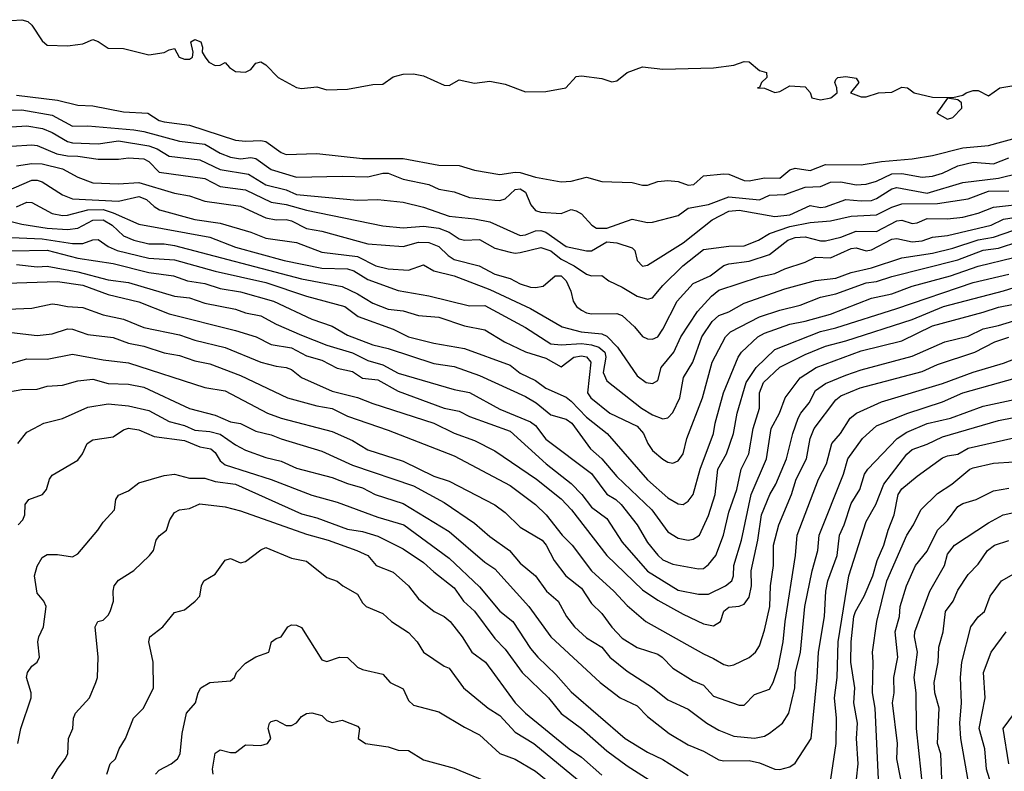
# Model space of a CAD drawing. Header units: metres. Extents: x -46681 to -43747, y -240911 to -237677.
# Tile 964 of 1056: x -44782 to -44685, y -237872 to -237798. Entities that reach past the tile are written whole.
import ezdxf

# ---------------------------------------------------------------- set-up
doc = ezdxf.new("R2010")
doc.units = ezdxf.units.M
doc.layers.add('CONTOUR_INDEX', color=1, linetype='Continuous')
doc.layers.add('CONTOUR_INTER', color=3, linetype='Continuous')

msp = doc.modelspace()

# ---------------------------------------------------------------- linework, layer by layer
at = {"layer": 'CONTOUR_INDEX'}
for points, elevation in [([(-44782.595, -237798.398), (-44781.595, -237798.327), (-44780.983, -237798.52), (-44780.595, -237798.852), (-44779.595, -237800.418), (-44779.095, -237800.828), (-44777.095, -237800.889), (-44776.095, -237800.778), (-44775.595, -237800.71), (-44774.595, -237800.288), (-44774.095, -237800.468), (-44773.095, -237801.118), (-44771.595, -237801.146), (-44769.095, -237801.793), (-44767.595, -237801.57), (-44767.095, -237801.28), (-44766.595, -237801.176), (-44766.139, -237802.02), (-44765.595, -237802.216), (-44765.095, -237802.201), (-44764.805, -237802.02), (-44764.756, -237801.52), (-44764.985, -237800.52), (-44764.595, -237800.278), (-44763.999, -237800.52), (-44763.836, -237801.02), (-44763.872, -237801.52), (-44763.568, -237802.02), (-44763.208, -237802.52), (-44762.595, -237802.819), (-44762.095, -237802.794), (-44761.595, -237802.531), (-44761.175, -237803.02), (-44760.595, -237803.436), (-44759.595, -237803.489), (-44759.095, -237803.215), (-44758.595, -237802.6), (-44758.095, -237802.457), (-44757.595, -237802.78), (-44756.38, -237804.02), (-44754.595, -237805.01), (-44754.095, -237805.091), (-44752.595, -237804.917), (-44751.595, -237805.224), (-44749.595, -237805.168), (-44747.095, -237804.697), (-44746.095, -237804.683), (-44745.095, -237803.939), (-44744.095, -237803.7), (-44743.095, -237803.652), (-44742.095, -237803.846), (-44740.095, -237804.78), (-44739.595, -237804.784), (-44738.595, -237804.253), (-44737.095, -237804.568), (-44735.595, -237804.37), (-44734.095, -237804.656), (-44732.095, -237805.407), (-44730.095, -237805.38), (-44728.127, -237805.02), (-44727.095, -237803.918), (-44726.595, -237803.838), (-44724.595, -237804.104), (-44723.595, -237804.437), (-44723.095, -237804.346), (-44722.105, -237803.52), (-44720.595, -237802.956), (-44718.595, -237803.199), (-44713.595, -237803.051), (-44711.595, -237802.792), (-44710.595, -237802.446), (-44710.095, -237802.458), (-44709.095, -237803.314), (-44708.402, -237803.52), (-44708.369, -237804.02), (-44708.883, -237804.52), (-44709.095, -237804.987), (-44709.296, -237805.02), (-44708.595, -237805.066), (-44707.595, -237805.486), (-44707.095, -237805.398), (-44706.095, -237804.824), (-44704.595, -237804.931), (-44704.095, -237805.501), (-44703.94, -237806.02), (-44703.095, -237806.209), (-44702.081, -237806.02), (-44701.458, -237805.52), (-44701.472, -237805.02), (-44701.694, -237804.52), (-44701.595, -237804.219), (-44701.399, -237804.02), (-44700.595, -237803.912), (-44699.595, -237804.075), (-44699.339, -237804.52), (-44700.144, -237805.52), (-44699.095, -237805.918), (-44698.595, -237805.929), (-44697.4, -237805.52), (-44696.095, -237805.454), (-44695.095, -237804.948), (-44694.554, -237805.02), (-44693.887, -237805.52), (-44692.095, -237805.956), (-44690.095, -237805.99), (-44689.095, -237805.751), (-44688.787, -237805.52), (-44688.095, -237805.302), (-44687.595, -237805.279), (-44686.595, -237805.811), (-44685.457, -237805.02), (-44684.095, -237804.784)], 50), ([(-44690.595, -237806.061), (-44691.645, -237807.52), (-44690.595, -237808.114), (-44690.095, -237807.938), (-44689.206, -237807.02), (-44689.246, -237806.52), (-44689.595, -237806.198), (-44690.595, -237806.061)], 50), ([(-44782.095, -237812.716), (-44780.595, -237812.475), (-44779.595, -237812.501), (-44777.595, -237812.988), (-44776.095, -237813.798), (-44774.595, -237814.383), (-44772.095, -237814.463), (-44770.095, -237814.33), (-44766.595, -237815.398), (-44765.095, -237815.666), (-44763.595, -237816.184), (-44760.095, -237816.668), (-44757.595, -237817.809), (-44756.595, -237818.017), (-44755.595, -237817.993), (-44755.095, -237818.112), (-44753.595, -237818.853), (-44752.095, -237819.118), (-44747.595, -237820.38), (-44744.095, -237820.629), (-44742.595, -237820.201), (-44741.595, -237820.229), (-44740.595, -237820.618), (-44739.693, -237821.52), (-44739.095, -237821.899), (-44736.638, -237822.52), (-44735.095, -237823.365), (-44733.595, -237823.776), (-44732.595, -237824.311), (-44731.595, -237824.636), (-44731.095, -237824.675), (-44730.347, -237824.52), (-44729.156, -237823.52), (-44728.595, -237823.505), (-44728.081, -237824.02), (-44727.638, -237825.02), (-44727.412, -237826.02), (-44727.068, -237826.52), (-44726.595, -237826.898), (-44726.095, -237827.166), (-44725.595, -237827.257), (-44723.095, -237827.227), (-44722.595, -237827.413), (-44721.377, -237828.52), (-44720.595, -237829.477), (-44720.095, -237829.721), (-44719.595, -237829.752), (-44719.095, -237829.512), (-44718.595, -237828.775), (-44717.166, -237826.02), (-44715.595, -237824.274), (-44713.946, -237823.52), (-44712.595, -237822.497), (-44712.095, -237822.333), (-44710.095, -237822.087), (-44708.095, -237821.416), (-44706.31, -237820.02), (-44705.595, -237819.734), (-44704.595, -237819.695), (-44703.095, -237820.09), (-44702.595, -237820.068), (-44701.095, -237819.728), (-44699.595, -237819.128), (-44697.595, -237819.15), (-44695.595, -237818.117), (-44695.095, -237818.037), (-44694.095, -237818.362), (-44693.595, -237818.289), (-44692.595, -237817.885), (-44690.595, -237817.926), (-44689.095, -237817.751), (-44687.595, -237817.358), (-44686.095, -237816.756), (-44682.595, -237816.385)], 55), ([(-44782.595, -237821.054), (-44779.095, -237820.998), (-44776.095, -237821.783), (-44772.595, -237822.319), (-44769.095, -237823.179), (-44766.692, -237823.52), (-44765.312, -237824.02), (-44763.595, -237824.276), (-44762.095, -237824.769), (-44760.095, -237825.092), (-44756.843, -237826.02), (-44753.095, -237827.792), (-44751.095, -237828.475), (-44749.595, -237829.34), (-44747.095, -237830.303), (-44745.595, -237830.655), (-44741.095, -237832.125), (-44739.095, -237832.429), (-44736.595, -237833.325), (-44732.095, -237835.371), (-44731.023, -237836.02), (-44729.595, -237837.189), (-44728.095, -237837.606), (-44727.537, -237838.02), (-44725.699, -237840.52), (-44724.595, -237841.527), (-44723.095, -237843.265), (-44719.677, -237846.52), (-44718.095, -237848.686), (-44717.095, -237849.331), (-44716.095, -237849.503), (-44715.595, -237849.417), (-44714.971, -237849.02), (-44714.095, -237847.073), (-44713.442, -237845.02), (-44713.173, -237842.52), (-44712.333, -237841.02), (-44711.64, -237839.02), (-44711.269, -237837.02), (-44710.409, -237834.02), (-44709.414, -237832.52), (-44707.595, -237830.747), (-44703.095, -237828.985), (-44701.595, -237828.643), (-44695.595, -237826.729), (-44688.095, -237824.163), (-44684.595, -237823.346)], 60), ([(-44782.595, -237832.105), (-44781.095, -237831.681), (-44779.095, -237831.727), (-44776.595, -237831.227), (-44773.595, -237831.793), (-44771.095, -237832.064), (-44763.595, -237834.504), (-44761.595, -237834.821), (-44757.443, -237837.02), (-44756.095, -237837.517), (-44751.095, -237838.812), (-44749.095, -237839.72), (-44747.595, -237840.643), (-44744.095, -237841.737), (-44741.095, -237843.211), (-44739.595, -237843.723), (-44735.095, -237846.037), (-44734.095, -237846.791), (-44732.595, -237848.234), (-44730.451, -237849.52), (-44730.042, -237850.02), (-44729.278, -237851.52), (-44728.131, -237853.02), (-44726.595, -237854.249), (-44725.595, -237855.737), (-44724.595, -237856.728), (-44723.595, -237858.084), (-44722.595, -237859.151), (-44721.095, -237860.062), (-44719.095, -237860.715), (-44718.644, -237861.02), (-44717.595, -237862.099), (-44715.595, -237863.347), (-44714.595, -237863.768), (-44713.595, -237864.839), (-44711.095, -237865.734), (-44710.595, -237865.732), (-44709.595, -237864.686), (-44708.095, -237864.162), (-44707.753, -237863.52), (-44707.263, -237862.02), (-44706.774, -237859.52), (-44706.58, -237857.52), (-44705.548, -237851.02), (-44705.386, -237849.02), (-44703.287, -237843.52), (-44702.489, -237842.02), (-44701.963, -237840.02), (-44701.119, -237839.02), (-44700.168, -237837.52), (-44699.549, -237837.02), (-44697.095, -237835.906), (-44691.095, -237834.09), (-44688.095, -237832.982), (-44685.095, -237832.101), (-44682.595, -237831.135)], 65), ([(-44697.39, -237873.02), (-44697.707, -237866.02), (-44697.972, -237864.52), (-44697.908, -237861.52), (-44697.995, -237860.52), (-44697.554, -237857.52), (-44696.569, -237853.52), (-44694.595, -237849.019), (-44693.942, -237848.02), (-44693.224, -237846.52), (-44691.595, -237844.914), (-44690.198, -237844.02), (-44688.424, -237842.52), (-44688.095, -237842.395), (-44686.095, -237841.929), (-44684.095, -237841.818)], 70), ([(-44778.936, -237873.52), (-44778.095, -237872.039), (-44777.33, -237871.02), (-44777.058, -237870.52), (-44777.012, -237869.02), (-44776.577, -237868.02), (-44776.497, -237867.02), (-44776.318, -237866.52), (-44774.947, -237865.02), (-44774.298, -237863.52), (-44774.165, -237863.02), (-44774.085, -237861.02), (-44774.374, -237858.02), (-44774.122, -237857.52), (-44773.595, -237857.366), (-44773.095, -237856.888), (-44772.916, -237856.52), (-44772.567, -237855.52), (-44772.605, -237854.52), (-44772.502, -237854.02), (-44772.095, -237853.445), (-44770.595, -237852.485), (-44769.028, -237851.02), (-44768.638, -237850.52), (-44768.385, -237849.52), (-44768.095, -237849.086), (-44767.379, -237848.52), (-44767.032, -237847.52), (-44766.595, -237846.797), (-44766.095, -237846.533), (-44765.095, -237846.402), (-44764.095, -237845.939), (-44761.595, -237846.222), (-44760.095, -237846.62), (-44753.595, -237848.91), (-44751.467, -237849.52), (-44748.65, -237850.52), (-44747.595, -237851.013), (-44746.75, -237852.02), (-44745.095, -237852.666), (-44743.599, -237854.02), (-44742.595, -237855.274), (-44741.069, -237856.52), (-44740.095, -237857.028), (-44739.476, -237857.52), (-44738.304, -237859.02), (-44737.345, -237860.52), (-44736.02, -237861.52), (-44733.095, -237865.508), (-44732.095, -237866.536), (-44727.809, -237870.02), (-44726.595, -237870.838), (-44724.595, -237872.628)], 70), ([(-44684.914, -237885.52), (-44685.404, -237883.52), (-44685.484, -237882.52), (-44685.376, -237879.52), (-44685.852, -237878.02), (-44686.322, -237873.52), (-44686.79, -237872.02), (-44686.947, -237870.02), (-44687.487, -237868.02), (-44686.901, -237865.02), (-44687.083, -237862.52), (-44686.306, -237860.52), (-44684.842, -237858.52)], 75)]:
    msp.add_lwpolyline(points, dxfattribs=dict(at, elevation=elevation))
at = {"layer": 'CONTOUR_INTER'}
for points, elevation in [([(-44782.095, -237805.745), (-44778.095, -237806.255), (-44776.095, -237806.748), (-44774.595, -237806.801), (-44771.595, -237807.401), (-44769.21, -237807.52), (-44768.095, -237808.226), (-44767.595, -237808.387), (-44765.095, -237808.701), (-44760.595, -237810.164), (-44759.595, -237810.283), (-44758.095, -237810.2), (-44757.595, -237810.313), (-44756.095, -237811.384), (-44755.595, -237811.592), (-44752.595, -237811.484), (-44748.095, -237811.968), (-44744.095, -237811.983), (-44740.595, -237812.619), (-44738.595, -237812.671), (-44737.095, -237813.136), (-44734.595, -237813.553), (-44733.095, -237813.321), (-44732.595, -237813.358), (-44731.095, -237813.818), (-44728.595, -237814.268), (-44727.595, -237814.205), (-44726.095, -237813.815), (-44724.595, -237814.229), (-44721.595, -237814.352), (-44720.595, -237814.604), (-44720.095, -237814.601), (-44719.095, -237814.232), (-44718.095, -237814.13), (-44717.095, -237814.239), (-44716.095, -237814.587), (-44715.535, -237814.52), (-44714.595, -237813.677), (-44712.595, -237813.484), (-44712.095, -237813.51), (-44710.595, -237814.128), (-44710.095, -237814.183), (-44708.595, -237813.881), (-44707.095, -237813.926), (-44706.095, -237813.092), (-44705.595, -237812.917), (-44704.095, -237813.154), (-44702.595, -237812.559), (-44699.095, -237812.601), (-44697.095, -237812.259), (-44694.095, -237811.997), (-44692.095, -237811.672), (-44689.095, -237810.918), (-44686.595, -237810.699), (-44683.595, -237809.894)], 51), ([(-44782.595, -237807.221), (-44781.595, -237807.187), (-44778.595, -237807.705), (-44776.595, -237808.784), (-44775.095, -237808.755), (-44770.595, -237809.17), (-44769.595, -237809.333), (-44766.095, -237810.278), (-44763.595, -237810.572), (-44762.095, -237811.44), (-44761.095, -237811.836), (-44760.095, -237812.004), (-44759.095, -237811.894), (-44758.595, -237811.979), (-44757.095, -237813.064), (-44754.595, -237813.814), (-44750.095, -237813.706), (-44747.595, -237813.792), (-44746.095, -237813.425), (-44745.595, -237813.428), (-44744.095, -237814.019), (-44741.595, -237814.532), (-44740.595, -237814.986), (-44739.095, -237815.249), (-44737.595, -237815.801), (-44735.095, -237816.079), (-44734.595, -237816.097), (-44734.095, -237815.931), (-44733.095, -237815.021), (-44732.595, -237814.947), (-44732.095, -237815.281), (-44731.574, -237816.52), (-44731.095, -237817.101), (-44730.595, -237817.27), (-44728.595, -237817.38), (-44727.595, -237817.004), (-44727.095, -237817.123), (-44726.595, -237817.42), (-44725.578, -237818.52), (-44725.095, -237818.835), (-44724.095, -237818.835), (-44721.595, -237817.955), (-44720.095, -237818.281), (-44719.595, -237818.248), (-44717.095, -237817.597), (-44716.095, -237816.868), (-44714.095, -237816.5), (-44712.095, -237815.748), (-44709.095, -237816.031), (-44708.095, -237815.588), (-44706.595, -237815.529), (-44704.595, -237814.792), (-44703.095, -237814.732), (-44702.095, -237814.294), (-44701.095, -237814.285), (-44699.595, -237814.557), (-44698.595, -237814.505), (-44697.595, -237814.193), (-44696.095, -237813.486), (-44695.095, -237813.46), (-44693.095, -237813.816), (-44692.095, -237813.709), (-44691.095, -237813.425), (-44689.595, -237812.716), (-44688.095, -237812.35), (-44686.095, -237812.488), (-44684.595, -237811.902)], 52), ([(-44782.595, -237808.863), (-44781.095, -237808.776), (-44779.553, -237809.02), (-44778.595, -237809.418), (-44777.095, -237810.296), (-44776.595, -237810.436), (-44774.095, -237810.541), (-44772.095, -237810.255), (-44769.095, -237810.723), (-44768.279, -237811.02), (-44767.095, -237811.735), (-44764.095, -237812.113), (-44762.095, -237813.053), (-44759.313, -237813.52), (-44757.595, -237814.571), (-44755.595, -237815.056), (-44754.595, -237815.519), (-44748.595, -237816.074), (-44746.595, -237816.012), (-44744.095, -237816.281), (-44742.095, -237816.758), (-44739.595, -237817.653), (-44737.095, -237817.897), (-44735.595, -237818.218), (-44732.595, -237819.54), (-44732.095, -237819.476), (-44731.095, -237819.085), (-44730.595, -237819.052), (-44730.095, -237819.229), (-44728.095, -237820.633), (-44726.095, -237821.069), (-44725.595, -237821.074), (-44724.095, -237820.182), (-44723.095, -237820.26), (-44721.595, -237820.772), (-44721.352, -237821.02), (-44721.095, -237822.021), (-44720.595, -237822.561), (-44720.095, -237822.476), (-44716.595, -237820.275), (-44713.724, -237818.02), (-44712.095, -237817.161), (-44711.095, -237817.063), (-44707.595, -237817.683), (-44706.095, -237817.529), (-44704.095, -237816.613), (-44703.095, -237816.782), (-44702.595, -237816.739), (-44700.595, -237815.995), (-44699.095, -237816.158), (-44698.095, -237816.101), (-44697.595, -237815.918), (-44696.095, -237814.963), (-44695.595, -237814.829), (-44692.595, -237815.374), (-44689.095, -237814.341), (-44685.595, -237813.912), (-44683.595, -237813.406)], 53), ([(-44782.595, -237810.761), (-44780.595, -237810.633), (-44780.095, -237810.695), (-44778.155, -237811.52), (-44777.095, -237811.732), (-44776.095, -237811.754), (-44774.095, -237812.056), (-44772.095, -237812.036), (-44771.095, -237811.903), (-44769.595, -237812.007), (-44769.095, -237812.281), (-44768.095, -237813.329), (-44763.595, -237813.954), (-44762.095, -237814.736), (-44759.595, -237815.058), (-44757.095, -237816.279), (-44755.595, -237816.492), (-44753.595, -237817.049), (-44746.095, -237818.597), (-44744.095, -237818.785), (-44742.095, -237818.639), (-44740.595, -237818.838), (-44739.595, -237819.228), (-44738.595, -237819.879), (-44738.095, -237820.011), (-44736.595, -237819.958), (-44735.095, -237820.789), (-44733.595, -237821.205), (-44733.095, -237821.302), (-44732.595, -237821.235), (-44730.595, -237820.717), (-44729.595, -237821.075), (-44728.595, -237821.864), (-44727.317, -237822.52), (-44726.095, -237823.351), (-44725.595, -237823.512), (-44724.595, -237823.488), (-44723.882, -237824.02), (-44722.595, -237824.618), (-44721.095, -237825.513), (-44720.095, -237825.823), (-44719.595, -237825.682), (-44718.595, -237824.482), (-44716.62, -237822.52), (-44714.595, -237820.94), (-44712.095, -237820.595), (-44710.595, -237820.573), (-44709.178, -237820.02), (-44708.095, -237819.34), (-44706.095, -237818.663), (-44704.095, -237818.288), (-44702.095, -237818.122), (-44700.095, -237817.64), (-44697.595, -237817.521), (-44696.095, -237816.78), (-44695.095, -237816.438), (-44691.595, -237816.41), (-44688.595, -237815.933), (-44686.595, -237815.196), (-44684.595, -237815.174)], 54), ([(-44783.095, -237815.192), (-44780.595, -237814.106), (-44780.095, -237814.101), (-44779.595, -237814.262), (-44777.595, -237815.549), (-44776.595, -237815.94), (-44772.095, -237816.169), (-44770.095, -237815.731), (-44769.333, -237816.02), (-44768.595, -237816.707), (-44768.046, -237817.02), (-44764.595, -237817.973), (-44762.095, -237818.354), (-44759.095, -237819.227), (-44757.595, -237819.807), (-44754.595, -237820.233), (-44752.095, -237821.175), (-44748.595, -237821.614), (-44746.805, -237822.52), (-44745.595, -237822.83), (-44743.595, -237822.954), (-44742.095, -237822.451), (-44741.095, -237823.034), (-44739.095, -237823.514), (-44735.595, -237824.867), (-44731.595, -237826.721), (-44728.486, -237828.52), (-44726.604, -237829.02), (-44724.595, -237829.22), (-44724.095, -237829.456), (-44723.029, -237830.52), (-44721.095, -237833.345), (-44720.226, -237834.02), (-44719.595, -237834.107), (-44719.095, -237833.799), (-44718.743, -237832.52), (-44717.513, -237831.02), (-44716.805, -237829.52), (-44715.169, -237827.02), (-44713.814, -237825.52), (-44713.095, -237824.94), (-44709.095, -237823.626), (-44707.595, -237823.288), (-44706.595, -237822.829), (-44704.595, -237822.168), (-44703.595, -237821.671), (-44702.095, -237821.748), (-44700.095, -237820.84), (-44699.595, -237820.777), (-44698.595, -237821.047), (-44698.095, -237820.947), (-44696.095, -237819.924), (-44695.595, -237819.862), (-44694.095, -237820.162), (-44693.095, -237820.075), (-44692.095, -237819.72), (-44690.595, -237819.547), (-44686.33, -237818.52), (-44685.095, -237817.951), (-44681.595, -237817.394)], 56), ([(-44782.095, -237816.722), (-44781.095, -237816.275), (-44780.595, -237816.3), (-44778.595, -237817.397), (-44777.595, -237817.574), (-44777.095, -237817.558), (-44775.095, -237817.023), (-44773.595, -237817.007), (-44772.595, -237817.306), (-44770.095, -237818.435), (-44763.095, -237819.711), (-44760.595, -237820.694), (-44755.819, -237822.02), (-44752.095, -237822.76), (-44749.595, -237822.822), (-44748.97, -237823.02), (-44747.595, -237823.874), (-44744.595, -237824.973), (-44741.595, -237825.48), (-44737.595, -237826.455), (-44736.095, -237826.423), (-44732.095, -237828.6), (-44729.595, -237830.196), (-44728.595, -237830.287), (-44726.595, -237830.164), (-44725.595, -237830.289), (-44724.881, -237830.52), (-44724.292, -237831.02), (-44724.192, -237831.52), (-44724.445, -237833.02), (-44724.095, -237833.854), (-44720.69, -237836.52), (-44719.595, -237837.203), (-44718.595, -237837.592), (-44718.095, -237837.495), (-44717.595, -237836.956), (-44716.93, -237835.52), (-44716.569, -237833.52), (-44715.631, -237832.02), (-44714.771, -237829.52), (-44713.742, -237828.02), (-44713.095, -237827.418), (-44712.095, -237827.047), (-44710.595, -237826.211), (-44706.595, -237824.799), (-44703.595, -237823.987), (-44701.595, -237823.762), (-44700.095, -237823.19), (-44698.095, -237822.717), (-44695.095, -237821.75), (-44692.095, -237821.302), (-44690.095, -237820.794), (-44687.595, -237819.965), (-44686.095, -237819.713), (-44684.095, -237819.025)], 57), ([(-44784.595, -237817.693), (-44781.595, -237818.428), (-44779.095, -237818.829), (-44777.095, -237818.964), (-44776.095, -237818.842), (-44774.595, -237818.038), (-44773.595, -237817.998), (-44772.704, -237818.52), (-44771.595, -237819.598), (-44770.595, -237820.009), (-44769.095, -237820.375), (-44767.595, -237820.377), (-44766.595, -237820.539), (-44754.095, -237823.824), (-44750.095, -237824.569), (-44748.595, -237825.285), (-44747.095, -237826.193), (-44745.595, -237826.809), (-44744.095, -237826.964), (-44742.595, -237827.409), (-44740.595, -237827.596), (-44738.095, -237828.437), (-44736.095, -237828.84), (-44734.163, -237830.02), (-44732.095, -237831.003), (-44730.095, -237831.628), (-44728.595, -237832.463), (-44727.333, -237831.52), (-44726.595, -237831.369), (-44726.095, -237831.467), (-44725.675, -237832.02), (-44726.004, -237835.02), (-44725.661, -237835.52), (-44723.787, -237837.02), (-44721.095, -237838.302), (-44720.484, -237839.02), (-44720.078, -237840.02), (-44719.595, -237840.696), (-44718.595, -237841.539), (-44718.095, -237841.829), (-44717.595, -237841.941), (-44717.095, -237841.706), (-44716.605, -237841.02), (-44716.22, -237839.52), (-44714.678, -237835.52), (-44713.726, -237832.02), (-44712.428, -237829.52), (-44711.943, -237829.02), (-44709.095, -237827.544), (-44707.095, -237826.884), (-44705.095, -237826.408), (-44703.095, -237825.61), (-44701.595, -237825.304), (-44698.595, -237824.208), (-44697.595, -237824.088), (-44696.095, -237823.58), (-44689.595, -237821.943), (-44687.095, -237821.006), (-44685.595, -237820.792), (-44683.595, -237820.143)], 58), ([(-44782.595, -237819.733), (-44779.595, -237819.879), (-44776.595, -237820.336), (-44775.595, -237820.325), (-44774.595, -237819.975), (-44774.095, -237819.951), (-44773.095, -237820.649), (-44772.225, -237821.02), (-44769.095, -237821.79), (-44766.595, -237821.934), (-44762.595, -237823.073), (-44757.595, -237824.18), (-44753.595, -237825.509), (-44749.849, -237826.52), (-44748.526, -237827.52), (-44745.095, -237828.777), (-44743.595, -237829.526), (-44741.095, -237830.141), (-44738.095, -237830.662), (-44733.595, -237832.316), (-44732.595, -237833.08), (-44731.095, -237833.803), (-44730.095, -237834.578), (-44728.095, -237835.448), (-44727.595, -237835.831), (-44726.095, -237837.402), (-44724.072, -237839.02), (-44720.095, -237843.57), (-44718.095, -237845.362), (-44717.095, -237845.949), (-44716.595, -237845.994), (-44716.095, -237845.674), (-44715.594, -237845.02), (-44714.923, -237842.52), (-44713.625, -237839.02), (-44713.456, -237838.02), (-44712.615, -237835.02), (-44711.174, -237831.52), (-44710.864, -237831.02), (-44709.26, -237829.52), (-44708.595, -237829.157), (-44706.095, -237828.266), (-44704.595, -237827.983), (-44702.095, -237827.288), (-44698.095, -237825.73), (-44696.095, -237825.272), (-44694.095, -237824.526), (-44690.322, -237823.52), (-44687.595, -237822.552), (-44684.095, -237821.726)], 59), ([(-44782.095, -237822.389), (-44780.095, -237822.624), (-44779.095, -237822.582), (-44776.095, -237823.11), (-44773.095, -237823.896), (-44771.095, -237824.184), (-44766.595, -237825.51), (-44765.095, -237825.693), (-44763.595, -237826.211), (-44760.595, -237826.791), (-44759.595, -237827.171), (-44758.095, -237827.455), (-44756.595, -237828.269), (-44754.095, -237829.352), (-44751.595, -237830.336), (-44749.095, -237831.097), (-44747.595, -237831.83), (-44746.095, -237832.265), (-44744.595, -237833.1), (-44739.095, -237834.7), (-44737.595, -237834.995), (-44734.595, -237836.615), (-44731.595, -237837.888), (-44731.095, -237838.243), (-44730.095, -237839.582), (-44725.595, -237842.958), (-44724.095, -237844.989), (-44723.201, -237845.52), (-44722.693, -237846.02), (-44721.126, -237848.02), (-44720.095, -237849.741), (-44719.095, -237851.002), (-44718.595, -237851.449), (-44717.595, -237851.865), (-44715.095, -237852.337), (-44714.595, -237852.295), (-44714.095, -237851.919), (-44713.394, -237851.02), (-44712.638, -237849.02), (-44712.095, -237846.769), (-44711.309, -237844.52), (-44710.881, -237842.52), (-44710.14, -237841.02), (-44709.726, -237838.52), (-44709.088, -237836.52), (-44709.072, -237835.02), (-44708.686, -237834.02), (-44707.095, -237832.494), (-44704.595, -237831.238), (-44702.595, -237830.444), (-44700.595, -237829.914), (-44694.095, -237827.822), (-44690.992, -237826.52), (-44685.095, -237824.995), (-44682.595, -237824.21)], 61), ([(-44783.095, -237824.234), (-44778.095, -237824.061), (-44775.595, -237824.423), (-44773.095, -237825.359), (-44770.095, -237826.084), (-44767.095, -237827.267), (-44760.595, -237828.881), (-44758.566, -237829.52), (-44757.095, -237830.286), (-44755.095, -237830.614), (-44753.595, -237831.388), (-44752.095, -237831.809), (-44750.595, -237832.611), (-44749.095, -237832.925), (-44748.095, -237833.577), (-44746.595, -237833.755), (-44744.595, -237834.873), (-44740.095, -237836.527), (-44738.595, -237836.812), (-44737.595, -237837.339), (-44733.595, -237838.799), (-44730.051, -237842.02), (-44727.595, -237843.939), (-44726.56, -237845.02), (-44725.595, -237846.278), (-44724.095, -237847.39), (-44722.595, -237849.703), (-44720.095, -237852.561), (-44717.095, -237854.429), (-44715.095, -237854.826), (-44714.095, -237854.815), (-44712.416, -237854.02), (-44711.793, -237853.52), (-44711.645, -237853.02), (-44711.613, -237852.02), (-44710.869, -237849.52), (-44709.918, -237845.02), (-44708.414, -237841.52), (-44707.929, -237838.52), (-44707.131, -237837.02), (-44706.568, -237835.52), (-44705.095, -237833.557), (-44703.505, -237832.52), (-44699.095, -237830.897), (-44695.095, -237829.923), (-44692.095, -237828.423), (-44687.095, -237827.105), (-44685.595, -237826.588), (-44684.095, -237826.292)], 62), ([(-44784.595, -237826.849), (-44780.595, -237826.699), (-44778.595, -237826.279), (-44778.095, -237826.329), (-44777.095, -237826.538), (-44775.595, -237826.634), (-44773.595, -237827.364), (-44771.595, -237827.786), (-44769.595, -237828.591), (-44766.095, -237829.315), (-44764.595, -237829.858), (-44761.595, -237830.576), (-44758.095, -237832.019), (-44756.595, -237832.414), (-44755.595, -237832.526), (-44755.095, -237832.732), (-44754.095, -237833.527), (-44751.095, -237834.864), (-44748.595, -237835.467), (-44747.095, -237836.077), (-44741.103, -237838.02), (-44739.095, -237838.989), (-44737.095, -237839.71), (-44735.095, -237840.715), (-44731.002, -237843.52), (-44728.595, -237845.449), (-44727.567, -237846.52), (-44724.089, -237851.02), (-44720.595, -237854.382), (-44719.095, -237855.405), (-44716.595, -237856.779), (-44714.595, -237857.741), (-44713.595, -237857.931), (-44712.905, -237857.52), (-44712.595, -237856.484), (-44712.095, -237856.093), (-44711.095, -237856.008), (-44710.595, -237855.81), (-44710.095, -237855.132), (-44709.876, -237854.02), (-44709.9, -237852.52), (-44709.241, -237849.52), (-44708.893, -237847.02), (-44708.086, -237845.02), (-44707.486, -237844.02), (-44706.43, -237841.52), (-44705.823, -237839.02), (-44705.279, -237837.52), (-44705.03, -237837.02), (-44704.207, -237836.02), (-44703.595, -237834.793), (-44702.595, -237834.104), (-44700.595, -237833.29), (-44699.095, -237832.753), (-44694.095, -237831.413), (-44690.877, -237830.02), (-44688.595, -237829.45), (-44687.095, -237828.727), (-44685.595, -237828.394), (-44682.595, -237827.469)], 63), ([(-44782.595, -237829.091), (-44780.095, -237829.401), (-44778.595, -237829.227), (-44777.095, -237828.728), (-44776.595, -237828.752), (-44775.095, -237829.303), (-44772.595, -237829.585), (-44771.095, -237830.125), (-44769.595, -237830.445), (-44767.595, -237831.084), (-44766.095, -237831.352), (-44764.595, -237831.867), (-44763.095, -237832.177), (-44760.095, -237833.312), (-44755.475, -237835.52), (-44752.595, -237836.302), (-44751.095, -237836.575), (-44749.595, -237837.304), (-44745.595, -237838.703), (-44739.095, -237841.232), (-44733.595, -237844.141), (-44731.098, -237846.02), (-44730.049, -237847.02), (-44728.474, -237849.02), (-44727.495, -237850.02), (-44725.595, -237852.53), (-44723.416, -237854.52), (-44722.095, -237855.939), (-44720.25, -237857.52), (-44714.595, -237860.704), (-44713.595, -237861.135), (-44712.595, -237861.747), (-44712.095, -237861.861), (-44711.595, -237861.788), (-44710.095, -237861.04), (-44709.465, -237860.52), (-44709.095, -237859.9), (-44708.595, -237858.367), (-44708.078, -237856.02), (-44708.008, -237854.02), (-44707.72, -237852.02), (-44707.722, -237850.02), (-44707.193, -237848.02), (-44705.949, -237845.02), (-44705.47, -237843.52), (-44704.474, -237841.52), (-44704.113, -237839.52), (-44703.711, -237838.52), (-44701.595, -237835.714), (-44701.095, -237835.313), (-44699.186, -237834.52), (-44693.095, -237832.925), (-44691.595, -237832.226), (-44687.913, -237831.02), (-44685.956, -237830.02), (-44684.595, -237829.559)], 64), ([(-44783.448, -237835.02), (-44781.595, -237834.712), (-44780.095, -237834.67), (-44779.095, -237834.374), (-44777.595, -237834.265), (-44776.095, -237833.852), (-44774.595, -237833.687), (-44773.095, -237834.109), (-44771.095, -237834.165), (-44769.595, -237834.456), (-44765.095, -237836.56), (-44762.595, -237837.221), (-44761.095, -237837.876), (-44760.095, -237838.028), (-44758.595, -237838.793), (-44757.095, -237839.154), (-44756.095, -237839.561), (-44752.095, -237840.766), (-44749.095, -237842.15), (-44743.095, -237844.185), (-44740.095, -237845.806), (-44737.095, -237847.828), (-44735.595, -237849.139), (-44733.658, -237850.52), (-44732.595, -237851.781), (-44731.1, -237853.02), (-44730.027, -237854.52), (-44728.884, -237855.52), (-44728.045, -237857.02), (-44727.264, -237858.02), (-44726.095, -237859.132), (-44724.595, -237860.02), (-44723.795, -237861.02), (-44722.095, -237862.402), (-44719.595, -237863.993), (-44718.095, -237865.23), (-44716.095, -237866.146), (-44714.27, -237867.52), (-44713.095, -237868.188), (-44711.595, -237868.798), (-44709.595, -237868.973), (-44708.595, -237868.78), (-44708.095, -237868.485), (-44706.83, -237867.52), (-44706.198, -237866.52), (-44705.612, -237864.02), (-44705.555, -237862.52), (-44705.064, -237860.52), (-44704.632, -237856.02), (-44703.916, -237852.52), (-44703.344, -237850.52), (-44703.231, -237849.02), (-44700.835, -237843.02), (-44700.407, -237841.52), (-44698.977, -237839.52), (-44697.595, -237838.264), (-44694.595, -237837.054), (-44691.095, -237835.915), (-44689.095, -237835.008), (-44678.595, -237832.086)], 66), ([(-44781.98, -237840.02), (-44781.095, -237838.903), (-44780.422, -237838.52), (-44779.411, -237838.02), (-44777.595, -237837.539), (-44775.095, -237836.421), (-44773.095, -237836.092), (-44771.095, -237836.301), (-44769.095, -237836.759), (-44767.095, -237837.834), (-44765.595, -237838.251), (-44764.595, -237838.693), (-44763.095, -237838.833), (-44762.095, -237839.083), (-44760.595, -237840.143), (-44759.595, -237840.668), (-44757.595, -237841.391), (-44756.095, -237841.737), (-44754.595, -237842.446), (-44751.095, -237843.338), (-44749.595, -237843.934), (-44748.095, -237844.353), (-44746.87, -237845.02), (-44744.095, -237845.91), (-44739.595, -237848.65), (-44736.095, -237851.692), (-44735.095, -237852.324), (-44731.755, -237856.02), (-44729.592, -237859.02), (-44724.745, -237863.52), (-44722.791, -237865.02), (-44721.095, -237865.798), (-44720.095, -237866.86), (-44717.971, -237868.52), (-44716.095, -237869.634), (-44714.595, -237870.265), (-44713.095, -237871.126), (-44712.595, -237871.216), (-44710.095, -237871.168), (-44709.095, -237871.397), (-44707.595, -237872.019), (-44707.095, -237872.079), (-44706.095, -237871.818), (-44705.595, -237871.45), (-44703.994, -237869.02), (-44703.408, -237863.02), (-44703.282, -237860.52), (-44702.71, -237857.02), (-44702.574, -237854.52), (-44702.387, -237853.52), (-44701.47, -237851.02), (-44701.216, -237849.02), (-44700.762, -237848.02), (-44700.095, -237845.912), (-44699.217, -237844.52), (-44698.776, -237843.02), (-44698.428, -237842.52), (-44695.559, -237839.52), (-44694.595, -237838.88), (-44692.595, -237838.049), (-44690.311, -237837.52), (-44687.095, -237836.338), (-44681.595, -237835.163)], 67), ([(-44702.074, -237873.02), (-44701.54, -237869.52), (-44701.532, -237867.02), (-44701.723, -237865.02), (-44701.469, -237863.02), (-44701.372, -237859.52), (-44700.297, -237853.02), (-44698.595, -237847.68), (-44697.661, -237846.02), (-44696.878, -237844.02), (-44694.595, -237841.049), (-44694.095, -237840.611), (-44692.595, -237840.081), (-44691.095, -237839.347), (-44685.595, -237837.735), (-44682.595, -237837.153)], 68), ([(-44781.931, -237848.02), (-44781.497, -237847.52), (-44781.287, -237847.02), (-44781.243, -237846.02), (-44780.899, -237845.52), (-44779.563, -237845.02), (-44779.179, -237844.52), (-44778.869, -237843.52), (-44778.595, -237843.119), (-44776.095, -237841.645), (-44775.635, -237841.02), (-44775.169, -237840.02), (-44774.595, -237839.636), (-44772.595, -237839.36), (-44771.595, -237838.646), (-44771.095, -237838.49), (-44770.095, -237838.674), (-44768.595, -237839.323), (-44765.595, -237839.705), (-44764.095, -237840.321), (-44763.021, -237840.52), (-44762.595, -237840.88), (-44762.095, -237841.714), (-44761.595, -237842.094), (-44757.095, -237843.539), (-44753.095, -237845.079), (-44750.595, -237845.762), (-44746.595, -237847.237), (-44744.042, -237848.02), (-44739.595, -237851.294), (-44736.595, -237854.091), (-44734.595, -237856.497), (-44733.322, -237857.52), (-44731.595, -237860.171), (-44730.887, -237861.02), (-44729.095, -237862.73), (-44727.595, -237864.421), (-44722.3, -237869.02), (-44720.095, -237870.353), (-44718.595, -237871.08), (-44716.095, -237872.646)], 68), ([(-44699.546, -237873.02), (-44699.396, -237871.52), (-44699.551, -237869.02), (-44699.453, -237867.52), (-44699.822, -237865.52), (-44699.722, -237864.02), (-44700.104, -237861.52), (-44700.082, -237859.52), (-44699.803, -237857.02), (-44699.661, -237856.52), (-44698.787, -237855.02), (-44697.954, -237853.02), (-44697.532, -237851.52), (-44696.856, -237850.02), (-44696.452, -237848.52), (-44695.846, -237847.02), (-44695.457, -237845.02), (-44695.095, -237844.469), (-44693.595, -237843.221), (-44691.095, -237841.427), (-44690.595, -237841.208), (-44689.595, -237841.042), (-44688.595, -237840.473), (-44684.095, -237839.463)], 69), ([(-44781.996, -237869.52), (-44781.7, -237868.02), (-44780.665, -237865.02), (-44780.66, -237864.52), (-44781.138, -237863.02), (-44781.022, -237862.52), (-44780.595, -237861.913), (-44780.071, -237861.52), (-44779.858, -237861.02), (-44780.004, -237859.52), (-44779.911, -237859.02), (-44779.467, -237858.02), (-44779.207, -237856.02), (-44779.414, -237855.52), (-44780.095, -237854.716), (-44780.329, -237853.02), (-44780.095, -237852.066), (-44779.595, -237851.216), (-44779.095, -237850.926), (-44778.095, -237850.921), (-44776.595, -237851.142), (-44776.095, -237850.867), (-44774.119, -237848.52), (-44773.595, -237847.729), (-44772.472, -237846.52), (-44772.358, -237845.52), (-44772.095, -237845.088), (-44771.095, -237844.654), (-44770.095, -237843.86), (-44767.595, -237843.159), (-44766.595, -237843.006), (-44765.095, -237843.407), (-44763.595, -237843.423), (-44762.595, -237843.744), (-44760.595, -237844.016), (-44754.095, -237846.922), (-44752.595, -237847.332), (-44749.595, -237848.42), (-44748.095, -237848.668), (-44746.595, -237849.11), (-44744.095, -237850.371), (-44742.095, -237851.698), (-44741.095, -237852.643), (-44739.095, -237854.21), (-44738.18, -237855.52), (-44737.095, -237856.508), (-44735.095, -237859.181), (-44734.095, -237860.243), (-44732.426, -237862.52), (-44729.84, -237865.02), (-44728.595, -237866.548), (-44726.587, -237868.02), (-44724.095, -237870.234), (-44722.095, -237871.7), (-44717.672, -237874.52)], 69), ([(-44695.192, -237873.02), (-44695.586, -237871.02), (-44695.515, -237869.52), (-44696.007, -237865.52), (-44695.867, -237864.52), (-44695.886, -237863.02), (-44695.489, -237861.02), (-44695.749, -237858.52), (-44695.338, -237857.02), (-44695.251, -237856.02), (-44694.636, -237854.02), (-44693.765, -237852.02), (-44692.595, -237850.591), (-44691.595, -237848.526), (-44690.595, -237847.584), (-44689.595, -237846.197), (-44689.095, -237845.902), (-44687.793, -237845.52), (-44686.095, -237844.673), (-44684.595, -237844.401)], 71), ([(-44692.958, -237874.52), (-44693.644, -237868.02), (-44693.695, -237864.52), (-44693.875, -237863.02), (-44693.568, -237860.52), (-44693.857, -237859.02), (-44693.814, -237858.52), (-44692.359, -237854.52), (-44690.897, -237852.02), (-44690.595, -237850.875), (-44689.936, -237850.02), (-44686.595, -237847.793), (-44685.149, -237847.02), (-44682.595, -237846.451)], 72), ([(-44691.153, -237873.02), (-44691.28, -237870.52), (-44691.595, -237869.52), (-44691.423, -237866.02), (-44691.859, -237864.52), (-44691.928, -237863.52), (-44691.536, -237861.52), (-44691.448, -237860.02), (-44691.021, -237858.52), (-44690.814, -237856.52), (-44690.057, -237855.52), (-44689.595, -237854.432), (-44688.595, -237852.888), (-44687.595, -237851.887), (-44686.668, -237850.52), (-44685.992, -237850.02), (-44684.595, -237849.534)], 73), ([(-44773.236, -237872.52), (-44772.917, -237871.52), (-44772.38, -237871.02), (-44772.018, -237870.02), (-44771.387, -237869.02), (-44770.609, -237867.02), (-44769.637, -237866.02), (-44768.631, -237864.02), (-44768.672, -237861.52), (-44769.119, -237859.52), (-44769.016, -237859.02), (-44767.722, -237858.02), (-44766.595, -237856.617), (-44765.595, -237856.367), (-44764.566, -237855.52), (-44764.088, -237855.02), (-44763.917, -237854.02), (-44763.685, -237853.52), (-44762.595, -237852.846), (-44761.595, -237851.489), (-44761.095, -237851.302), (-44760.095, -237851.744), (-44759.595, -237851.624), (-44758.095, -237850.472), (-44757.595, -237850.222), (-44755.095, -237851.267), (-44753.595, -237851.584), (-44751.595, -237853.185), (-44750.595, -237853.544), (-44750.046, -237854.02), (-44748.595, -237854.83), (-44748.095, -237855.692), (-44747.758, -237856.02), (-44746.095, -237856.736), (-44745.252, -237857.52), (-44743.595, -237858.601), (-44742.737, -237859.52), (-44742.095, -237860.526), (-44740.095, -237861.896), (-44739.595, -237862.093), (-44738.173, -237864.02), (-44735.741, -237866.02), (-44734.595, -237866.74), (-44733.095, -237868.388), (-44731.282, -237869.52), (-44726.419, -237873.52)], 71), ([(-44688.252, -237875.02), (-44689.315, -237869.02), (-44689.41, -237867.52), (-44689.227, -237865.52), (-44689.32, -237863.02), (-44689.195, -237861.52), (-44688.305, -237858.02), (-44687.595, -237857.053), (-44686.97, -237856.52), (-44686.424, -237855.02), (-44685.299, -237853.52), (-44683.095, -237852.259)], 74), ([(-44768.452, -237872.52), (-44768.095, -237872.128), (-44766.904, -237871.52), (-44766.293, -237871.02), (-44766.033, -237870.52), (-44765.819, -237868.52), (-44765.39, -237866.52), (-44764.521, -237865.52), (-44764.261, -237864.52), (-44763.998, -237864.02), (-44763.095, -237863.503), (-44761.095, -237863.333), (-44760.691, -237863.02), (-44760.49, -237862.52), (-44759.595, -237861.601), (-44758.595, -237860.98), (-44757.31, -237860.52), (-44757.05, -237859.52), (-44756.595, -237859.179), (-44756.095, -237859.02), (-44755.443, -237858.02), (-44755.095, -237857.855), (-44754.595, -237857.88), (-44754.095, -237858.103), (-44752.095, -237861.291), (-44751.595, -237861.433), (-44750.371, -237861.02), (-44749.595, -237861.048), (-44748.595, -237861.996), (-44748.095, -237862.246), (-44746.095, -237862.701), (-44745.394, -237863.52), (-44744.095, -237864.143), (-44743.595, -237865.286), (-44743.095, -237865.75), (-44740.595, -237866.379), (-44738.095, -237867.907), (-44736.595, -237868.663), (-44734.595, -237870.497), (-44733.095, -237871.042), (-44731.095, -237872.229), (-44729.521, -237873.52)], 72), ([(-44762.784, -237872.52), (-44762.861, -237872.02), (-44762.595, -237870.474), (-44762.095, -237870.119), (-44761.095, -237870.379), (-44760.595, -237870.379), (-44759.595, -237869.649), (-44758.095, -237869.704), (-44757.428, -237869.52), (-44757.124, -237869.02), (-44757.363, -237868.02), (-44757.258, -237867.52), (-44757.095, -237867.337), (-44756.595, -237867.228), (-44755.595, -237867.743), (-44755.095, -237867.749), (-44754.595, -237867.49), (-44754.095, -237866.868), (-44753.595, -237866.562), (-44753.095, -237866.506), (-44752.095, -237866.748), (-44751.595, -237867.254), (-44751.095, -237867.439), (-44750.095, -237867.225), (-44748.595, -237867.793), (-44748.412, -237868.02), (-44748.534, -237869.02), (-44747.813, -237869.52), (-44745.595, -237869.851), (-44744.595, -237870.15), (-44743.595, -237870.183), (-44742.095, -237871.112), (-44739.095, -237871.933), (-44735.595, -237873.371)], 73), ([(-44684.573, -237871.52), (-44685.13, -237868.02), (-44684.016, -237866.52)], 76)]:
    msp.add_lwpolyline(points, dxfattribs=dict(at, elevation=elevation))

doc.saveas('drawing.dxf')
